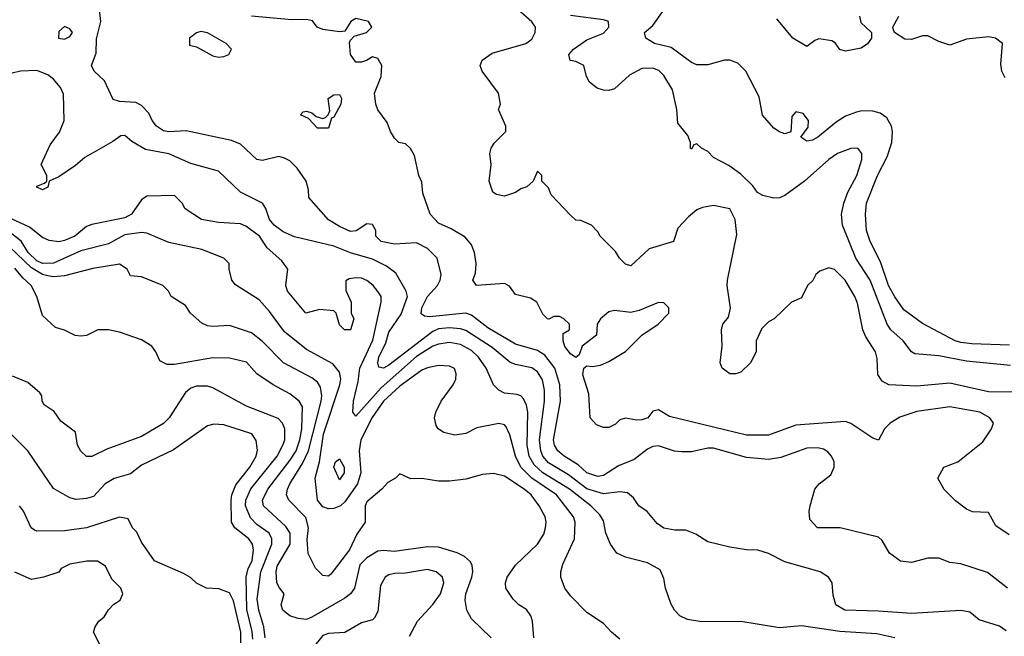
# Model space of a CAD drawing. Header units: inches. Extents: x 1793389 to 1900389, y 320802 to 470796.
# Tile 736 of 752: x 1861607 to 1865187, y 461075 to 463317. Entities that reach past the tile are written whole.
import ezdxf

# ---------------------------------------------------------------- set-up
doc = ezdxf.new("R2010")
doc.units = ezdxf.units.IN
doc.header["$MEASUREMENT"] = 0
doc.layers.add('B8466', color=7, linetype='Continuous')

msp = doc.modelspace()

# ---------------------------------------------------------------- linework, layer by layer
at = {"layer": 'B8466', "color": 2}
for points, elevation in [([(1865199, 461250), (1865126.8, 461306.8), (1865030, 461339.3), (1864990, 461344), (1864950, 461359), (1864910, 461359), (1864850, 461344), (1864810, 461349), (1864770, 461378), (1864743.1, 461423.1), (1864730, 461435.3), (1864590.9, 461469.1), (1864508, 461470), (1864480.4, 461500.4), (1864478, 461530), (1864482, 461550), (1864499, 461610), (1864514, 461630), (1864557.2, 461662.8), (1864569.2, 461690), (1864569, 461710), (1864559, 461730), (1864546.3, 461746.3), (1864530, 461755.1), (1864510, 461760.9), (1864470, 461759.5), (1864374.4, 461725.6), (1864330, 461718.4), (1864250, 461725.1), (1864130, 461758.7), (1864110, 461759.6), (1864050, 461745.6), (1864014.2, 461745.8), (1863988.2, 461748.2), (1863930, 461767.3), (1863910, 461765.1), (1863890, 461755.1), (1863842, 461718), (1863784.9, 461695.1), (1863730, 461659.5), (1863710, 461656.2), (1863670, 461669.6), (1863638.4, 461698.4), (1863587, 461730), (1863563.6, 461750), (1863551.6, 461770), (1863548.3, 461790), (1863573.3, 461930), (1863571.3, 461990), (1863552.8, 462050), (1863516.8, 462096.8), (1863490, 462114.7), (1863410, 462136.9), (1863310, 462196.9), (1863250, 462242.4), (1863230, 462249.6), (1863097, 462237), (1863079.3, 462239.3), (1863067.2, 462247.2), (1863069.5, 462270), (1863089.8, 462310.2), (1863126, 462350), (1863136, 462370), (1863139.3, 462390), (1863125.2, 462450), (1863090, 462485.2), (1863050, 462505.2), (1862970, 462500.9), (1862922, 462510), (1862902.7, 462530), (1862902, 462550), (1862890, 462572), (1862870, 462574.5), (1862830.3, 462549.7), (1862810, 462547.3), (1862770, 462564.5), (1862730, 462589.4), (1862659, 462670), (1862658, 462698), (1862649, 462730), (1862616.6, 462776.6), (1862590, 462804), (1862570, 462814), (1862550, 462819), (1862490, 462805.2), (1862470, 462809), (1862410, 462864), (1862377.5, 462877.5), (1862212.5, 462912.5), (1862150, 462909.5), (1862130, 462913.2), (1862105.2, 462930), (1862089.3, 462950), (1862076.6, 462976.6), (1862050, 463005.2), (1862030, 463016), (1861970, 463019.3), (1861947, 463027), (1861915.1, 463095.1), (1861878, 463130), (1861868, 463150), (1861885.2, 463194.8), (1861887.2, 463247.2), (1861902, 463310), (1861894, 463386)], 286), ([(1865223.3, 461963.3), (1865130, 461963.6), (1864990, 461995.1), (1864870, 461985.1), (1864768, 461990), (1864742.9, 462002.9), (1864727.3, 462027.3), (1864724.7, 462084.7), (1864719, 462110), (1864684.1, 462164.1), (1864673.2, 462190), (1864653.6, 462286.4), (1864644, 462310), (1864608.7, 462370), (1864570, 462408.7), (1864550, 462415.3), (1864516.9, 462403.1), (1864502, 462390), (1864490.9, 462369.1), (1864472, 462350), (1864450, 462306), (1864414, 462290), (1864351.1, 462228.9), (1864330, 462218), (1864305.4, 462194.6), (1864284.7, 462150), (1864284.7, 462110), (1864264.7, 462070), (1864230, 462035.3), (1864210.9, 462029.1), (1864190, 462029.2), (1864162, 462050), (1864154, 462070), (1864162, 462130), (1864159, 462190), (1864164, 462210), (1864184.5, 462235.5), (1864192, 462268), (1864179.5, 462350), (1864180.9, 462370), (1864215.5, 462535.5), (1864209.2, 462590), (1864189.3, 462629.3), (1864130, 462641.2), (1864090, 462634), (1864070, 462625.2), (1864039.3, 462600.7), (1864000.5, 462559.5), (1863984.7, 462510), (1863896.3, 462483.7), (1863830, 462422), (1863810, 462428.7), (1863788.7, 462450), (1863774, 462474), (1863718, 462530), (1863710, 462546), (1863686, 462570), (1863647.3, 462587.3), (1863630, 462588), (1863610, 462606), (1863540.2, 462680.2), (1863530, 462706), (1863506, 462730), (1863506, 462750), (1863490, 462766), (1863474, 462730), (1863451, 462709), (1863430, 462702), (1863410, 462688.7), (1863370, 462675.3), (1863341.2, 462681.2), (1863328, 462690), (1863314, 462730), (1863321.2, 462790), (1863317.2, 462830), (1863321.2, 462850), (1863332, 462868), (1863375.3, 462910), (1863375.3, 462930), (1863348, 462990), (1863355.3, 463010), (1863348.7, 463050), (1863289.2, 463129.2), (1863282, 463150), (1863288.7, 463170), (1863324.8, 463195.2), (1863448, 463230), (1863470, 463246), (1863481.2, 463270), (1863482.7, 463290), (1863470, 463309), (1863370, 463396.9)], 278), ([(1865205.8, 462134.2), (1865070, 462138.4), (1865030, 462143.6), (1865009, 462150), (1864890, 462212.7), (1864822.7, 462262.7), (1864790, 462309.2), (1864766.3, 462350), (1864737.1, 462437.1), (1864699.5, 462510), (1864687, 462550), (1864682.7, 462610), (1864686.6, 462650), (1864726, 462750), (1864761.5, 462818.6), (1864778.4, 462870), (1864781.2, 462910), (1864777.2, 462930), (1864760.2, 462960.2), (1864736.5, 462976.5), (1864710, 462984), (1864670, 462985.2), (1864650, 462981.2), (1864610, 462966), (1864576.1, 462943.9), (1864510, 462889.3), (1864490, 462879), (1864470, 462875.3), (1864448, 462890), (1864474.2, 462925.8), (1864475.1, 462950), (1864455.9, 462975.9), (1864430, 462982), (1864414.9, 462965.1), (1864411.3, 462908.7), (1864390, 462902), (1864370, 462908.7), (1864350, 462922), (1864308.7, 462970), (1864296.5, 463036.5), (1864248, 463130), (1864218.6, 463158.6), (1864190, 463169.2), (1864170, 463169.2), (1864110, 463153.2), (1864070, 463152.7), (1864050, 463160.9), (1863975.9, 463215.9), (1863915.3, 463230), (1863884, 463250), (1863879, 463270), (1863910, 463296), (1863948, 463350)], 270), ([(1865204.7, 461444.7), (1865156.4, 461476.4), (1865130, 461526), (1865072, 461528), (1865050, 461538), (1865010, 461568), (1864969.1, 461609.1), (1864946, 461650), (1864968, 461690), (1865018, 461710), (1865110, 461782.8), (1865141.2, 461830), (1865148.7, 461850), (1865135.3, 461870), (1865098, 461890), (1864990, 461909.5), (1864870, 461892.3), (1864807.5, 461872.5), (1864772, 461850), (1864752, 461830), (1864730, 461788), (1864710, 461795.3), (1864630, 461849.2), (1864610, 461856), (1864430, 461842.7), (1864330, 461806.6), (1864250, 461806.6), (1863970, 461874), (1863930, 461899), (1863910, 461894), (1863891.3, 461870), (1863870, 461862.7), (1863850, 461861.2), (1863810, 461868.7), (1863790, 461862), (1863773.7, 461846.3), (1863750, 461834), (1863730, 461834), (1863704.7, 461844.7), (1863682, 461870), (1863676.5, 461956.5), (1863654.6, 462025.4), (1863658, 462050), (1863670, 462058), (1863690, 462056), (1863718.6, 462061.4), (1863750, 462074.8), (1863810, 462110.8), (1863869.6, 462170.4), (1863928.7, 462210), (1863968, 462250), (1863968, 462270), (1863950, 462288), (1863930, 462288.7), (1863859.8, 462260.2), (1863830, 462252.7), (1863770, 462259.3), (1863750, 462255.1), (1863718.8, 462230), (1863706.8, 462210), (1863704.7, 462170), (1863652, 462130), (1863642, 462098), (1863630, 462088.7), (1863610, 462102), (1863590, 462128.7), (1863584, 462150), (1863584, 462176), (1863606, 462190), (1863606, 462210), (1863586, 462230), (1863570, 462238), (1863550, 462238), (1863531.6, 462228.4), (1863526, 462230), (1863510, 462246), (1863488, 462290), (1863464.7, 462304.7), (1863410, 462318), (1863388.4, 462348.4), (1863370, 462358), (1863268.7, 462350), (1863255.3, 462370), (1863264.7, 462395.3), (1863266.6, 462430), (1863260.9, 462470), (1863250, 462499), (1863226.8, 462526.8), (1863176.6, 462556.6), (1863130, 462577), (1863099.5, 462610), (1863073.6, 462686.4), (1863070, 462726), (1863059, 462750), (1863043.1, 462823.1), (1863028.4, 462848.4), (1863010, 462866), (1862986, 462870), (1862970, 462886), (1862955.3, 462910), (1862943.2, 462943.2), (1862910, 462988.7), (1862902.7, 463010), (1862897.2, 463050), (1862921.2, 463110), (1862924, 463150), (1862919.3, 463159.3), (1862910, 463175.3), (1862890, 463182), (1862868, 463168), (1862850, 463162), (1862830, 463162), (1862809.6, 463190), (1862806.6, 463233.4), (1862810, 463242), (1862823.2, 463256.8), (1862868, 463270), (1862888, 463290), (1862875.3, 463310), (1862830, 463320.9), (1862811, 463310), (1862790, 463275.3), (1862770, 463272.7), (1862710, 463281.2), (1862688.7, 463290), (1862672.3, 463312.3), (1862650, 463317.2), (1862596.5, 463316.5), (1862450, 463329.3)], 282), ([(1865210, 462059.5), (1865050, 462075.8), (1864950, 462095.1), (1864861.6, 462101.6), (1864849.6, 462109.6), (1864819.5, 462150), (1864774.5, 462190), (1864761.6, 462210), (1864699.7, 462370), (1864648, 462450), (1864599.6, 462570), (1864595.6, 462610), (1864603.6, 462650), (1864618.4, 462690), (1864651.8, 462750), (1864669.2, 462809.2), (1864669, 462830), (1864655.3, 462850), (1864629.1, 462849.1), (1864581, 462830), (1864550, 462809.2), (1864461, 462730), (1864390, 462677.2), (1864370, 462668.7), (1864350, 462668), (1864310, 462678), (1864290, 462688.7), (1864272.9, 462712.9), (1864230, 462755.3), (1864186.3, 462786.3), (1864130, 462815.3), (1864110, 462838), (1864086, 462850), (1864070, 462866), (1864058, 462862), (1864050, 462846), (1864046, 462850), (1864046, 462870), (1864036.4, 462896.4), (1864000.4, 462940.4), (1863997.2, 462990), (1863981.5, 463061.5), (1863950, 463114), (1863931.7, 463131.7), (1863910, 463140.9), (1863870, 463139.5), (1863824.4, 463115.6), (1863770, 463066), (1863750, 463059.3), (1863730, 463060.9), (1863707.6, 463067.6), (1863679, 463090), (1863668.7, 463110), (1863659, 463150), (1863630, 463165.2), (1863608.9, 463168.9), (1863604, 463190), (1863621.2, 463210), (1863670, 463243), (1863730, 463267.3), (1863749, 463290), (1863748, 463310), (1863730, 463316), (1863610, 463331.8)], 274), ([(1864660.5, 463330), (1864666.2, 463306.2), (1864704.7, 463270), (1864704.7, 463250), (1864690.6, 463229.4), (1864666.4, 463213.6), (1864610, 463202), (1864590, 463208.7), (1864572.9, 463232.9), (1864560.2, 463240.2), (1864513, 463247), (1864498.5, 463241.5), (1864470, 463219), (1864418, 463250), (1864360.4, 463320.4)], 266), ([(1865190, 463106), (1865178, 463130), (1865174.6, 463154.6), (1865181.2, 463230), (1865155.3, 463250), (1865130, 463254), (1865050, 463246), (1864990, 463224), (1864950, 463237.2), (1864910, 463258), (1864890, 463258), (1864850, 463245.2), (1864826.3, 463246.3), (1864788, 463270), (1864783.1, 463283.1), (1864782, 463290), (1864803.7, 463330)], 266), ([(1865194.8, 461094.8), (1865170, 461112.7), (1865095.5, 461135.5), (1865062.7, 461162.7), (1865030, 461169.3), (1864850, 461158), (1864730, 461167), (1864608, 461170), (1864575.3, 461190), (1864564.7, 461224.7), (1864562, 461270), (1864548, 461290), (1864518, 461310), (1864390, 461346.6), (1864330, 461376), (1864290.9, 461389.1), (1864249.5, 461389.5), (1864190, 461399.3), (1864110, 461419), (1864066.3, 461446.3), (1864030, 461461.2), (1863990, 461461.2), (1863950, 461469), (1863925.6, 461485.6), (1863889.1, 461529.1), (1863858, 461550), (1863839, 461579), (1863817.2, 461597.2), (1863790, 461600.9), (1863730, 461593.7), (1863670, 461610.9), (1863602.8, 461662.8), (1863530, 461705.4), (1863509.7, 461730), (1863501.7, 461750), (1863497.6, 461790), (1863515.1, 461930), (1863515.4, 461970), (1863508.2, 462008.2), (1863490, 462037), (1863470, 462051.6), (1863410, 462062.9), (1863390, 462071.8), (1863324.7, 462124.7), (1863230, 462186.9), (1863210, 462193.5), (1863170, 462196.4), (1863130, 462193.3), (1863110, 462183.1), (1862950, 462061.6), (1862930, 462049.6), (1862913.6, 462053.6), (1862909.7, 462069.7), (1862913.6, 462090), (1862938.2, 462141.8), (1862950, 462180.7), (1862994.1, 462245.9), (1863017.6, 462310), (1863012.3, 462330), (1862974.9, 462394.9), (1862941.5, 462421.4), (1862890, 462446.3), (1862810, 462469.7), (1862750, 462493.6), (1862607.1, 462527.1), (1862565.7, 462545.7), (1862532.3, 462570), (1862515.1, 462590), (1862502.7, 462630), (1862489.6, 462649.6), (1862410, 462689.4), (1862330, 462766), (1862230, 462794), (1862150, 462829.6), (1862064.7, 462844.7), (1862014.5, 462874.5), (1861990, 462895.3), (1861974.6, 462894.6), (1861946, 462874), (1861843.6, 462816.4), (1861810, 462787), (1861750, 462745.2), (1861714, 462730), (1861710, 462708), (1861690, 462698), (1861670, 462708), (1861670, 462712), (1861698, 462722), (1861706, 462730), (1861706, 462750), (1861685.2, 462790), (1861718, 462862), (1861751.5, 462908.5), (1861769.3, 462950), (1861766.3, 463046.3), (1861756, 463070), (1861730, 463101.2), (1861710, 463116), (1861670, 463132.7), (1861610, 463129.2), (1861550, 463115.3)], 290), ([(1864790, 461069.4), (1864723.9, 461083.9), (1864590, 461093), (1864450, 461114), (1864370, 461106), (1864230, 461129.7), (1864087.7, 461127.7), (1864036, 461136), (1864008, 461150), (1863988, 461170), (1863974.6, 461194.6), (1863955.3, 461250), (1863950, 461286), (1863936.5, 461316.5), (1863890, 461342.7), (1863810, 461362.7), (1863778, 461378), (1863755.1, 461410), (1863738, 461450), (1863730, 461495.3), (1863717.1, 461517.1), (1863683.7, 461550), (1863606.3, 461610), (1863509.2, 461669.2), (1863478.3, 461698.3), (1863460.4, 461730), (1863452, 461770), (1863454.7, 461890), (1863450, 461915.3), (1863438.7, 461938.7), (1863430, 461949.2), (1863414.8, 461954.8), (1863370, 461959.3), (1863349.6, 461969.6), (1863329.6, 461989.6), (1863302.9, 462050), (1863276.2, 462090), (1863250, 462114.7), (1863210, 462136.3), (1863170, 462143), (1863130, 462137.4), (1863110, 462129.7), (1863050, 462092.1), (1862921.4, 461978.6), (1862830, 461875.3), (1862819, 461890), (1862820.9, 461930), (1862838.3, 462001.7), (1862844.7, 462050), (1862891.7, 462151.7), (1862921.2, 462290), (1862921.2, 462310), (1862910, 462328.7), (1862893.2, 462350), (1862870, 462369), (1862850, 462377.2), (1862830, 462379), (1862805.4, 462374.6), (1862792.7, 462367.3), (1862792.7, 462332.7), (1862812, 462290), (1862812, 462250), (1862822, 462230), (1862810, 462189), (1862788, 462190), (1862770, 462208), (1862758, 462250), (1862750, 462258), (1862696.9, 462263.1), (1862648, 462250), (1862581.2, 462330), (1862575.3, 462350), (1862582, 462410), (1862560.2, 462440.2), (1862507.7, 462487.7), (1862479.3, 462530), (1862430, 462566), (1862410, 462575.1), (1862330, 462579.3), (1862268, 462590), (1862209.3, 462629.3), (1862198, 462650), (1862170, 462678), (1862070, 462675.3), (1862050, 462662), (1862013.4, 462610), (1861990, 462596.2), (1861870, 462572), (1861850, 462564.5), (1861807.7, 462530), (1861770, 462514.7), (1861749.6, 462509.6), (1861714.2, 462514.2), (1861690, 462525.2), (1861642.7, 462562.7), (1861495.1, 462630)], 294), ([(1863790, 461065.2), (1863759, 461090), (1863730, 461122), (1863670, 461162), (1863610, 461222), (1863589, 461250), (1863575.3, 461290), (1863575.3, 461310), (1863582, 461338), (1863625.2, 461430), (1863627, 461490), (1863620.7, 461510), (1863558.7, 461590), (1863469.6, 461650), (1863429.7, 461690), (1863409.6, 461730), (1863390, 461808), (1863376.6, 461836.6), (1863370, 461844), (1863350, 461849.2), (1863270, 461832.7), (1863230, 461813.2), (1863190, 461806), (1863150, 461816), (1863129, 461830), (1863121.5, 461841.5), (1863116, 461870), (1863120.9, 461890), (1863139.3, 461930), (1863184, 461990), (1863193.2, 462010), (1863194, 462030), (1863188.9, 462048.9), (1863170, 462057.2), (1863130, 462059.3), (1863090, 462051.6), (1863070, 462042.9), (1862990, 461984.7), (1862930, 461929.7), (1862888.8, 461871.2), (1862847.9, 461790), (1862842, 461750), (1862847.6, 461670), (1862835.3, 461630), (1862790, 461563.7), (1862774, 461550), (1862750, 461540.5), (1862730, 461538.9), (1862710, 461546.3), (1862689.7, 461570), (1862682, 461650), (1862697.7, 461710), (1862712.3, 461810), (1862771.2, 461990), (1862774.7, 462010), (1862770, 462035.3), (1862745.4, 462065.4), (1862650, 462118), (1862570, 462182.7), (1862515.8, 462255.8), (1862478.3, 462298.3), (1862392.5, 462352.5), (1862379, 462370), (1862369, 462410), (1862368.7, 462430), (1862349.4, 462449.4), (1862270, 462480.9), (1862150, 462506.6), (1862070, 462540.9), (1862050, 462542.9), (1861990, 462534.7), (1861930, 462502.4), (1861830, 462476.9), (1861730, 462431.2), (1861690, 462431.1), (1861670, 462439.8), (1861637.6, 462470), (1861612.2, 462512.2), (1861556.3, 462556.3)], 298), ([(1863477.2, 461070), (1863472.3, 461130), (1863466, 461150), (1863450, 461173.2), (1863422, 461190), (1863402, 461210), (1863375.3, 461250), (1863374, 461270), (1863379.3, 461290), (1863410, 461334), (1863490, 461410.7), (1863513.1, 461446.9), (1863519.5, 461470), (1863522, 461490), (1863518, 461510), (1863496.2, 461550), (1863467, 461590), (1863442, 461610), (1863370, 461657), (1863330, 461667), (1863290, 461663.7), (1863230, 461646), (1863170, 461639), (1863130, 461639), (1863070, 461648.7), (1863030, 461648), (1862990, 461666), (1862974, 461650), (1862945.4, 461634.6), (1862924.7, 461610), (1862870, 461564), (1862863, 461550), (1862864, 461490), (1862833.8, 461446.2), (1862806.7, 461390), (1862738.5, 461301.4), (1862730, 461294.5), (1862710, 461297), (1862682.6, 461322.6), (1862655.8, 461375.8), (1862652.3, 461427.7), (1862657.6, 461470), (1862647.8, 461507.8), (1862586, 461570), (1862578, 461590), (1862580.7, 461610), (1862589.6, 461630), (1862636, 461704), (1862657.8, 461750), (1862703.5, 461930), (1862706.3, 461950), (1862700.5, 461980.5), (1862690, 461999.3), (1862670, 462015.1), (1862566.6, 462070), (1862490, 462146.6), (1862450, 462178), (1862370, 462205.2), (1862310, 462201.2), (1862290, 462204), (1862270, 462214), (1862228.7, 462250), (1862210, 462278), (1862158, 462310), (1862148, 462330), (1862128, 462350), (1862050, 462382), (1862010, 462386), (1861998, 462410), (1861970, 462428.7), (1861872.9, 462412.9), (1861770, 462386.3), (1861730, 462382.6), (1861710, 462385.4), (1861690, 462390.8), (1861650, 462414.6), (1861570, 462491.2)], 302), ([(1863322, 461070), (1863250, 461139), (1863232.7, 461170), (1863227.3, 461207.3), (1863229.6, 461230), (1863251.8, 461290), (1863254.5, 461310), (1863252.7, 461332.7), (1863246.6, 461346.6), (1863225.1, 461365.1), (1863198.3, 461378.3), (1863130, 461399.5), (1863090, 461400.7), (1862970, 461383.6), (1862930, 461387.3), (1862910, 461384.5), (1862870, 461360.7), (1862844.7, 461335.3), (1862824.4, 461250), (1862810.2, 461229.8), (1862790, 461213.6), (1862670, 461144.5), (1862650, 461137), (1862619.6, 461139.6), (1862590, 461149.5), (1862564, 461170), (1862558, 461190), (1862569.3, 461230), (1862551.5, 461251.5), (1862542.9, 461270), (1862539.7, 461310), (1862543, 461330), (1862591.3, 461410), (1862591.3, 461450), (1862575.1, 461475.1), (1862494, 461550), (1862489.7, 461570), (1862509.7, 461610), (1862590, 461714), (1862612.3, 461750), (1862626, 461790), (1862632.9, 461830), (1862635.1, 461910), (1862623.7, 461930), (1862590, 461957), (1862528.7, 461990), (1862470, 462029), (1862431.7, 462071.7), (1862370, 462087), (1862310, 462087.3), (1862170, 462064), (1862143.1, 462063.1), (1862116.4, 462076.4), (1862102, 462110), (1862088, 462130), (1862050, 462153.2), (1861970, 462181.2), (1861930, 462189.2), (1861890.9, 462189.1), (1861850.6, 462169.4), (1861830, 462166), (1861809.4, 462169.4), (1861770, 462188.7), (1861738, 462198), (1861690, 462242), (1861669.3, 462310), (1861649.3, 462350), (1861618.3, 462378.3), (1861590, 462413.6)], 306), ([(1862500.5, 461070), (1862495.6, 461110), (1862476.9, 461170), (1862471.1, 461210), (1862483.9, 461310), (1862524.2, 461410), (1862523.6, 461430), (1862514, 461450), (1862470, 461481.6), (1862446.4, 461506.4), (1862428.5, 461550), (1862429.7, 461570), (1862448.1, 461611.9), (1862543, 461730), (1862564.2, 461770), (1862571.2, 461790), (1862571.6, 461830), (1862562.7, 461850), (1862547.3, 461867.3), (1862431.5, 461911.5), (1862310, 461979), (1862290, 461985.2), (1862250, 461985.2), (1862230, 461977.2), (1862210, 461962), (1862150.6, 461870), (1862130, 461849.3), (1862050, 461802), (1861924.4, 461755.6), (1861870, 461729), (1861850, 461729), (1861830, 461748.7), (1861817.2, 461770), (1861810, 461818), (1861757.2, 461857.2), (1861732.9, 461892.9), (1861696.4, 461916.4), (1861688.7, 461930), (1861688, 461950), (1861680.4, 461960.4), (1861637.5, 461997.5), (1861581.2, 462021.2)], 310), ([(1862455.6, 461064.4), (1862452.9, 461092.9), (1862433.1, 461173.1), (1862431, 461290), (1862437.8, 461322.2), (1862452.3, 461350), (1862458, 461390), (1862453.6, 461410), (1862440.7, 461430), (1862389.5, 461470), (1862377.6, 461490), (1862376.4, 461570), (1862378.9, 461590), (1862393.5, 461626.5), (1862443.6, 461690), (1862467.3, 461730), (1862471.6, 461751.6), (1862467, 461787), (1862451.3, 461811.3), (1862350, 461844.5), (1862313.2, 461846.8), (1862290, 461840.9), (1862166.2, 461753.8), (1862050, 461697.2), (1862010, 461666), (1861950.5, 461649.5), (1861918, 461630), (1861875.9, 461584.1), (1861850, 461576), (1861813.2, 461573.2), (1861790, 461579), (1861730, 461613.2), (1861637.2, 461750), (1861563.3, 461823.3)], 314), ([(1862411.3, 461051.3), (1862411.1, 461090), (1862384.8, 461204.8), (1862370, 461234), (1862331.6, 461248.4), (1862286, 461250), (1862250, 461268.7), (1862228.9, 461288.9), (1862203.1, 461303.1), (1862098, 461350), (1862050, 461418), (1862033.6, 461453.6), (1862018, 461470), (1862002, 461502), (1861970, 461508), (1861850.5, 461469.5), (1861770, 461459.3), (1861670, 461457.2), (1861661.5, 461461.5), (1861649.6, 461469.6), (1861620.9, 461530), (1861606.6, 461550)], 318), ([(1861901.2, 461041.2), (1861875.3, 461090), (1861882, 461110), (1861895.3, 461130), (1861914.2, 461145.8), (1861930, 461171.3), (1861950, 461192), (1861972.9, 461207.1), (1861982, 461230), (1861975.3, 461250), (1861942.7, 461282.7), (1861919, 461330), (1861890, 461349), (1861851.1, 461348.9), (1861790, 461337.2), (1861758, 461322), (1861750, 461308.7), (1861694, 461290), (1861650, 461282), (1861590, 461309)], 322), ([(1863024.7, 461075.3), (1863054, 461130), (1863110, 461190.8), (1863138, 461230), (1863149.4, 461270), (1863145.2, 461290), (1863122, 461310), (1863090, 461318.4), (1863010, 461304.5), (1862970, 461303.7), (1862950, 461299.3), (1862936, 461290), (1862919.8, 461260.2), (1862910, 461166), (1862898, 461142), (1862890, 461135.3), (1862850, 461124), (1862790, 461089), (1862730, 461086), (1862710, 461078), (1862630, 460979)], 310)]:
    msp.add_lwpolyline(points, dxfattribs=dict(at, elevation=elevation))
for points, elevation in [([(1861770, 463292.3), (1861750, 463274), (1861748, 463250), (1861770, 463245.5), (1861790, 463256), (1861799.3, 463270), (1861790, 463284)], 290), ([(1862266.4, 463273.6), (1862250, 463268.7), (1862224.7, 463250), (1862224.7, 463224.7), (1862250, 463218), (1862310, 463186), (1862330, 463181), (1862350, 463182.8), (1862368, 463190), (1862378, 463210), (1862358, 463230), (1862290, 463268.7)], 286), ([(1862690, 462922), (1862657.2, 462957.2), (1862628.9, 462971.1), (1862638, 462982), (1862650, 462984.7), (1862670, 462978), (1862685.4, 462965.4), (1862710, 462958), (1862719, 462961), (1862729, 462971), (1862734.6, 462985.4), (1862729.3, 463030), (1862750, 463044), (1862770, 463044.7), (1862777.3, 463030), (1862774.9, 463010), (1862750, 462962), (1862741, 462959), (1862730, 462922)], 282), ([(1862770, 461644), (1862749.7, 461690), (1862755.3, 461710), (1862770, 461721), (1862786.8, 461690), (1862786.8, 461670)], 294)]:
    msp.add_lwpolyline(points, close=True, dxfattribs=dict(at, elevation=elevation))

doc.saveas('drawing.dxf')
